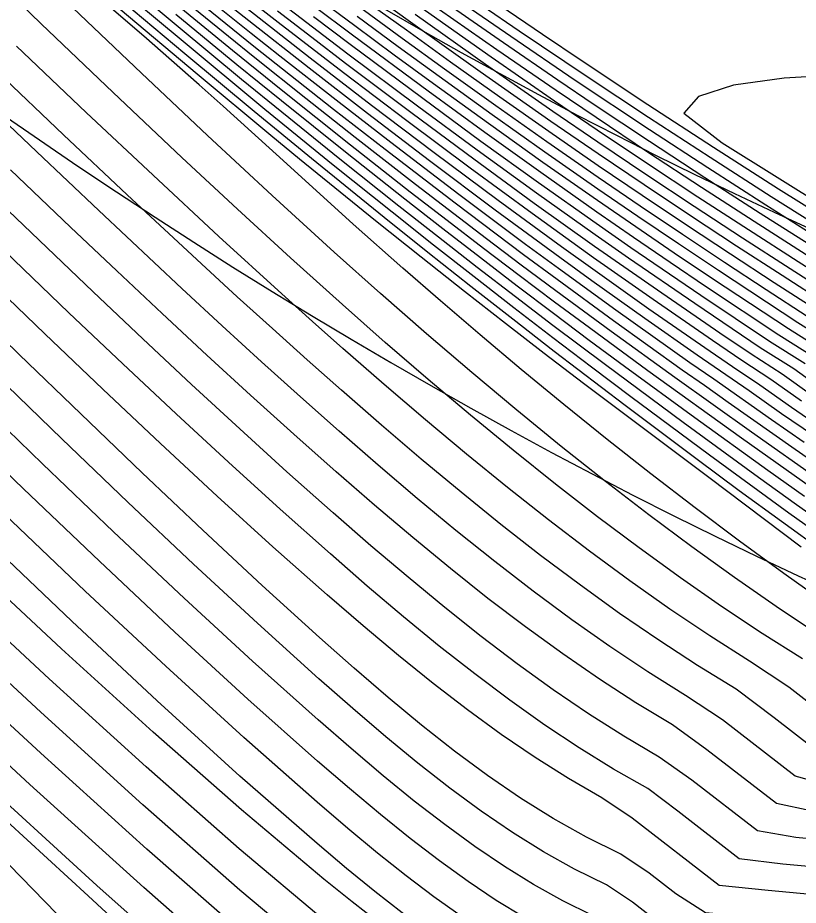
# Model space of a CAD drawing. Extents: x 2356077 to 2359823, y 225951 to 227822.
# Drawn here: x 2357969.97 to 2357988.76, y 226165.92 to 226187.29 of the extents above; entities that cross this region are included whole.
import ezdxf

# ---------------------------------------------------------------- set-up
doc = ezdxf.new("R2010")
doc.units = 0
for name, color, linetype in [('DTM Contours Major', 7, 'Continuous'), ('DTM Contours Minor', 7, 'Continuous'), ('Exist DTM Breakline', 7, 'Continuous'), ('Exist DTM Breakline Underwater', 7, 'Continuous'), ('Exist DTM Drainline', 7, 'Continuous')]:
    doc.layers.add(name, color=color, linetype=linetype)

msp = doc.modelspace()

# ---------------------------------------------------------------- linework, layer by layer
at = {"layer": 'DTM Contours Major'}
for points in [[(2357989.472, 226173.164), (2357988.413, 226173.913), (2357987.346, 226174.691), (2357986.278, 226175.492), (2357985.215, 226176.31), (2357984.165, 226177.138), (2357983.116, 226177.983), (2357982.093, 226178.826), (2357981.102, 226179.657), (2357980.15, 226180.472), (2357979.242, 226181.262), (2357978.046, 226182.325), (2357976.447, 226183.776), (2357974.917, 226185.16), (2357974.338, 226185.676), (2357973, 226186.848), (2357971.497, 226188.149)], [(2357979.916, 226187.912), (2357981.665, 226186.694), (2357982.973, 226185.797), (2357983.851, 226185.204), (2357985.178, 226184.32), (2357986.514, 226183.445), (2357987.843, 226182.588), (2357989.151, 226181.758)], [(2357989.128, 226177.23), (2357988.362, 226177.757), (2357987.581, 226178.309), (2357986.333, 226179.164), (2357985.067, 226180.052), (2357983.793, 226180.959), (2357983.023, 226181.516), (2357981.468, 226182.66), (2357979.886, 226183.847), (2357978.392, 226184.985), (2357976.984, 226186.074), (2357975.532, 226187.217), (2357974.787, 226187.812)], [(2357989.214, 226180.248), (2357988.183, 226180.913), (2357987.133, 226181.599), (2357986.071, 226182.299), (2357985.007, 226183.011), (2357983.948, 226183.729), (2357982.759, 226184.549), (2357981.577, 226185.378), (2357980.389, 226186.224), (2357979.326, 226186.989), (2357978.255, 226187.767)], [(2357988.914, 226175.761), (2357988.03, 226176.39), (2357986.276, 226177.655), (2357984.581, 226178.895), (2357983.732, 226179.524), (2357982.871, 226180.169), (2357981.996, 226180.831), (2357981.109, 226181.509), (2357980.207, 226182.206), (2357979.29, 226182.921), (2357977.857, 226184.053), (2357976.316, 226185.288), (2357975.242, 226186.161), (2357973.771, 226187.373)], [(2357988.931, 226178.959), (2357988.073, 226179.495), (2357986.414, 226180.608), (2357984.734, 226181.754), (2357983.893, 226182.338), (2357982.509, 226183.316), (2357981.123, 226184.316), (2357979.721, 226185.344), (2357977.974, 226186.644), (2357977.089, 226187.312)], [(2357989.42, 226168.83), (2357988.692, 226169.031), (2357986.936, 226170.387), (2357986.051, 226170.971), (2357985.141, 226171.543), (2357984.228, 226172.151), (2357983.313, 226172.794), (2357982.383, 226173.481), (2357981.453, 226174.198), (2357980.521, 226174.944), (2357979.586, 226175.718), (2357978.648, 226176.516), (2357977.704, 226177.338), (2357976.777, 226178.161), (2357975.84, 226179.006), (2357974.889, 226179.875), (2357973.92, 226180.771), (2357971.916, 226182.649), (2357970.425, 226184.06), (2357968.894, 226185.52)], [(2357993.502, 226164.716), (2357993.44, 226164.77), (2357994.08, 226165.079), (2357992.795, 226165.162), (2357986.527, 226165.743), (2357985.812, 226166.201), (2357985.17, 226166.697), (2357984.489, 226167.15), (2357983.666, 226167.558), (2357982.863, 226168.011), (2357982.073, 226168.504), (2357981.277, 226169.049), (2357980.485, 226169.634), (2357979.689, 226170.26), (2357978.885, 226170.925), (2357978.068, 226171.628), (2357977.231, 226172.37), (2357975.852, 226173.624), (2357974.424, 226174.952), (2357972.964, 226176.335), (2357971.485, 226177.753), (2357970.004, 226179.186), (2357966.09, 226183)], [(2357988.867, 226161.353), (2357988.336, 226161.815), (2357988.871, 226162.06), (2357987.409, 226162.236), (2357985.889, 226162.447), (2357984.15, 226162.608), (2357983.613, 226162.845), (2357983.211, 226163.155), (2357982.795, 226163.469), (2357982.226, 226163.753), (2357981.653, 226164.071), (2357981.073, 226164.425), (2357980.472, 226164.823), (2357979.856, 226165.26), (2357979.222, 226165.736), (2357978.567, 226166.252), (2357977.886, 226166.809), (2357977.176, 226167.407), (2357975.318, 226169.034), (2357973.328, 226170.843), (2357971.267, 226172.765), (2357969.197, 226174.731)], [(2357975.519, 226164.135), (2357973.002, 226166.35), (2357970.258, 226168.833), (2357967.383, 226171.485)]]:
    msp.add_lwpolyline(points, dxfattribs=at)
at = {"layer": 'DTM Contours Minor'}
for points in [[(2357989.229, 226172.451), (2357988.235, 226173.113), (2357987.225, 226173.814), (2357986.201, 226174.552), (2357985.166, 226175.323), (2357984.123, 226176.125), (2357983.057, 226176.97), (2357981.984, 226177.844), (2357980.903, 226178.748), (2357979.811, 226179.683), (2357978.707, 226180.65), (2357977.589, 226181.65), (2357976.091, 226183.016), (2357974.538, 226184.46), (2357972.95, 226185.956), (2357968.148, 226190.522)], [(2357988.862, 226171.857), (2357987.898, 226172.468), (2357986.919, 226173.119), (2357985.929, 226173.807), (2357984.933, 226174.527), (2357983.933, 226175.276), (2357982.915, 226176.065), (2357981.895, 226176.88), (2357980.874, 226177.72), (2357979.849, 226178.584), (2357978.819, 226179.473), (2357977.784, 226180.386), (2357976.537, 226181.508), (2357975.257, 226182.681), (2357973.922, 226183.924), (2357972.264, 226185.49), (2357970.534, 226187.145), (2357968.766, 226188.854)], [(2357989.642, 226174.915), (2357988.724, 226175.565), (2357987.807, 226176.223), (2357985.991, 226177.546), (2357984.121, 226178.932), (2357982.855, 226179.885), (2357981.952, 226180.573), (2357981.034, 226181.281), (2357980.099, 226182.008), (2357979.147, 226182.757), (2357977.722, 226183.89), (2357976.327, 226185.016), (2357975.357, 226185.808), (2357973.829, 226187.072), (2357972.238, 226188.402)], [(2357988.842, 226178.056), (2357988.107, 226178.58), (2357987.403, 226179.04), (2357986.696, 226179.519), (2357985.269, 226180.504), (2357983.834, 226181.512), (2357982.353, 226182.577), (2357980.859, 226183.674), (2357979.341, 226184.808), (2357977.808, 226185.969), (2357976.239, 226187.179), (2357974.641, 226188.433)], [(2357989.499, 226174.68), (2357988.539, 226175.365), (2357987.58, 226176.059), (2357986.626, 226176.758), (2357984.733, 226178.165), (2357983.784, 226178.88), (2357982.855, 226179.586), (2357981.914, 226180.31), (2357980.956, 226181.053), (2357979.981, 226181.818), (2357978.984, 226182.608), (2357977.565, 226183.746), (2357975.919, 226185.085), (2357973.899, 226186.758), (2357972.239, 226188.151)], [(2357990.297, 226175.784), (2357988.689, 226176.894), (2357987.077, 226178.026), (2357986.505, 226178.437), (2357985.971, 226178.808), (2357984.312, 226179.995), (2357982.954, 226180.986), (2357982.145, 226181.586), (2357980.499, 226182.825), (2357978.814, 226184.117), (2357977.569, 226185.086), (2357975.653, 226186.6), (2357973.633, 226188.244)], [(2357980.259, 226188.208), (2357982.044, 226186.98), (2357983.679, 226185.876), (2357985.157, 226184.897), (2357986.64, 226183.932), (2357988.112, 226182.991), (2357989.558, 226182.083), (2357990.962, 226181.219), (2357992.633, 226180.216), (2357993.89, 226179.483), (2357995.075, 226178.814), (2357995.934, 226178.345), (2357996.773, 226177.9), (2357997.595, 226177.476), (2357998.402, 226177.074), (2357999.447, 226176.574), (2358000.193, 226176.231), (2358000.688, 226176.01), (2358001.431, 226175.689), (2358002.174, 226175.381), (2358002.916, 226175.084), (2358003.654, 226174.798), (2358004.387, 226174.525)], [(2357980.549, 226188.301), (2357982.608, 226186.893), (2357983.557, 226186.254), (2357985.143, 226185.202), (2357986.725, 226184.172), (2357988.288, 226183.174), (2357989.818, 226182.217), (2357991.301, 226181.309), (2357992.977, 226180.313), (2357994.209, 226179.603), (2357995.151, 226179.077), (2357996.068, 226178.579), (2357996.962, 226178.108), (2357997.836, 226177.663), (2357998.694, 226177.242), (2357999.74, 226176.749), (2358000.75, 226176.297), (2358001.538, 226175.959), (2358002.325, 226175.635), (2358003.109, 226175.325), (2358003.888, 226175.028), (2358004.66, 226174.745)], [(2357989.299, 226176.145), (2357987.64, 226177.312), (2357985.79, 226178.629), (2357984.256, 226179.737), (2357982.923, 226180.718), (2357982.094, 226181.336), (2357981.255, 226181.968), (2357979.544, 226183.278), (2357978.09, 226184.409), (2357976.904, 226185.344), (2357975.677, 226186.325), (2357975.044, 226186.837), (2357973.675, 226187.957)], [(2357989.448, 226180.395), (2357988.374, 226181.085), (2357987.276, 226181.796), (2357986.166, 226182.525), (2357985.053, 226183.266), (2357983.947, 226184.013), (2357982.807, 226184.796), (2357981.106, 226185.987), (2357979.429, 226187.184), (2357978.316, 226187.989)], [(2357980.073, 226188.07), (2357981.84, 226186.846), (2357983.394, 226185.79), (2357985.182, 226184.6), (2357986.585, 226183.684), (2357987.98, 226182.788), (2357989.352, 226181.922), (2357990.686, 226181.095), (2357992.342, 226180.091), (2357993.437, 226179.443), (2357994.145, 226179.034), (2357994.973, 226178.566), (2357995.785, 226178.119), (2357996.58, 226177.692), (2357997.361, 226177.285), (2357998.129, 226176.897), (2357999.172, 226176.389), (2358000.026, 226175.991), (2358000.593, 226175.736), (2358001.301, 226175.428), (2358002.01, 226175.13), (2358002.719, 226174.843), (2358003.425, 226174.566), (2358004.127, 226174.3)], [(2357989.383, 226174.424), (2357988.361, 226175.159), (2357987.341, 226175.903), (2357986.327, 226176.653), (2357984.599, 226177.952), (2357982.889, 226179.258), (2357981.891, 226180.031), (2357980.878, 226180.824), (2357979.845, 226181.641), (2357978.788, 226182.486), (2357977.038, 226183.903), (2357975.663, 226185.033), (2357973.992, 226186.424), (2357972.251, 226187.889)], [(2357989.323, 226178.354), (2357988.654, 226178.836), (2357987.85, 226179.343), (2357986.27, 226180.409), (2357984.674, 226181.504), (2357983.875, 226182.062), (2357982.458, 226183.07), (2357981.035, 226184.102), (2357979.594, 226185.165), (2357977.919, 226186.418), (2357977.069, 226187.063), (2357976.212, 226187.721)], [(2357989.468, 226179.206), (2357988.525, 226179.798), (2357986.701, 226181.005), (2357985.776, 226181.625), (2357984.849, 226182.254), (2357983.925, 226182.89), (2357982.612, 226183.809), (2357981.301, 226184.743), (2357979.98, 226185.701), (2357979.036, 226186.391), (2357978.084, 226187.095), (2357977.126, 226187.81)], [(2357979.778, 226187.742), (2357981.508, 226186.528), (2357982.936, 226185.545), (2357983.894, 226184.895), (2357985.16, 226184.049), (2357986.434, 226183.211), (2357987.703, 226182.39), (2357988.953, 226181.592)], [(2357988.834, 226174.547), (2357986.611, 226176.22), (2357983.592, 226178.489), (2357982.648, 226179.209), (2357981.716, 226179.929), (2357980.728, 226180.7), (2357979.685, 226181.524), (2357978.585, 226182.402), (2357976.754, 226183.888), (2357976.058, 226184.46), (2357974.284, 226185.932), (2357972.431, 226187.49)], [(2357989.105, 226175.954), (2357987.396, 226177.166), (2357985.141, 226178.791), (2357983.733, 226179.823), (2357982.894, 226180.446), (2357982.044, 226181.084), (2357981.183, 226181.739), (2357980.309, 226182.409), (2357979.421, 226183.096), (2357977.978, 226184.227), (2357976.307, 226185.558), (2357975.139, 226186.503), (2357973.721, 226187.668)], [(2357988.908, 226177.062), (2357988.122, 226177.608), (2357986.73, 226178.588), (2357986.152, 226178.986), (2357984.371, 226180.25), (2357982.988, 226181.252), (2357982.197, 226181.835), (2357980.591, 226183.036), (2357978.951, 226184.285), (2357977.632, 226185.304), (2357976.276, 226186.368), (2357975.586, 226186.915), (2357974.869, 226187.491)], [(2357989.348, 226177.397), (2357988.602, 226177.906), (2357987.841, 226178.447), (2357987.179, 226178.889), (2357986.514, 226179.342), (2357985.168, 226180.278), (2357983.813, 226181.236), (2357983.059, 226181.779), (2357981.538, 226182.891), (2357979.995, 226184.041), (2357978.486, 226185.183), (2357977.007, 226186.32), (2357975.486, 226187.511)], [(2357989.201, 226179.081), (2357988.298, 226179.647), (2357986.557, 226180.807), (2357985.676, 226181.401), (2357984.792, 226182.004), (2357983.91, 226182.613), (2357982.561, 226183.562), (2357981.212, 226184.53), (2357979.849, 226185.523), (2357978.029, 226186.869), (2357977.107, 226187.561)], [(2357988.982, 226180.099), (2357987.994, 226180.741), (2357986.989, 226181.401), (2357985.974, 226182.074), (2357984.957, 226182.757), (2357983.944, 226183.447), (2357982.711, 226184.302), (2357981.484, 226185.168), (2357980.248, 226186.052), (2357979.227, 226186.791), (2357978.197, 226187.544)], [(2357979.653, 226187.561), (2357981.366, 226186.354), (2357982.895, 226185.294), (2357983.922, 226184.595), (2357985.131, 226183.784), (2357986.349, 226182.981), (2357987.562, 226182.192), (2357988.758, 226181.424), (2357989.926, 226180.684)], [(2357989.082, 226178.205), (2357988.378, 226178.71), (2357987.627, 226179.192), (2357986.879, 226179.695), (2357985.371, 226180.729), (2357983.855, 226181.787), (2357982.406, 226182.823), (2357980.947, 226183.888), (2357979.468, 226184.986), (2357977.864, 226186.193), (2357977.049, 226186.815), (2357976.226, 226187.45)], [(2357989.73, 226179.333), (2357988.753, 226179.949), (2357986.845, 226181.203), (2357985.876, 226181.85), (2357984.904, 226182.505), (2357983.936, 226183.167), (2357982.662, 226184.055), (2357981.392, 226184.956), (2357980.112, 226185.877), (2357979.13, 226186.592), (2357978.14, 226187.32)], [(2357979.538, 226187.375), (2357981.232, 226186.173), (2357982.852, 226185.045), (2357983.939, 226184.302), (2357985.095, 226183.524), (2357986.259, 226182.752), (2357987.419, 226181.994), (2357988.565, 226181.255), (2357989.686, 226180.541)], [(2357989.518, 226170.414), (2357988.538, 226171.172), (2357987.588, 226171.798), (2357986.635, 226172.408), (2357985.672, 226173.055), (2357984.704, 226173.736), (2357983.734, 226174.447), (2357982.747, 226175.199), (2357981.76, 226175.978), (2357980.773, 226176.781), (2357979.784, 226177.608), (2357978.792, 226178.458), (2357977.796, 226179.329), (2357977.064, 226179.979), (2357976.326, 226180.642), (2357974.813, 226182.024), (2357973.225, 226183.499), (2357971.615, 226185.012), (2357969.935, 226186.608)], [(2357989.118, 226169.713), (2357988.185, 226170.434), (2357987.269, 226171.124), (2357986.34, 226171.695), (2357985.403, 226172.304), (2357984.461, 226172.95), (2357983.518, 226173.627), (2357982.56, 226174.347), (2357981.602, 226175.094), (2357980.644, 226175.867), (2357979.686, 226176.664), (2357978.725, 226177.484), (2357977.761, 226178.323), (2357976.934, 226179.057), (2357976.099, 226179.807), (2357975.253, 226180.576), (2357974.391, 226181.368), (2357972.603, 226183.031), (2357971.071, 226184.472), (2357969.483, 226185.978)], [(2357989.925, 226185.928), (2357988.427, 226185.835), (2357987.204, 226185.667), (2357986.363, 226185.396), (2357986.008, 226184.995), (2357986.929, 226184.28), (2357993.359, 226180.267)], [(2357989.065, 226168.192), (2357988.237, 226168.371), (2357986.564, 226169.664), (2357985.737, 226170.264), (2357984.856, 226170.796), (2357983.974, 226171.367), (2357983.091, 226171.973), (2357982.192, 226172.625), (2357981.291, 226173.311), (2357980.387, 226174.029), (2357979.478, 226174.777), (2357978.561, 226175.554), (2357977.636, 226176.358), (2357976.613, 226177.266), (2357975.576, 226178.204), (2357974.521, 226179.171), (2357973.448, 226180.169), (2357972.354, 226181.195), (2357971.238, 226182.251), (2357969.793, 226183.626)], [(2357989.621, 226167.469), (2357988.709, 226167.554), (2357987.779, 226167.714), (2357986.201, 226168.933), (2357985.413, 226169.492), (2357984.563, 226169.993), (2357983.712, 226170.533), (2357982.861, 226171.111), (2357981.994, 226171.736), (2357981.124, 226172.396), (2357980.249, 226173.091), (2357979.366, 226173.819), (2357978.472, 226174.579), (2357977.567, 226175.368), (2357976.45, 226176.362), (2357975.312, 226177.395), (2357974.155, 226178.463), (2357972.978, 226179.563), (2357971.782, 226180.691), (2357969.172, 226183.18)], [(2357990.338, 226166.732), (2357988.396, 226166.912), (2357987.341, 226167.042), (2357985.862, 226168.184), (2357985.142, 226168.733), (2357984.313, 226169.203), (2357983.486, 226169.713), (2357982.659, 226170.262), (2357981.816, 226170.858), (2357980.971, 226171.493), (2357980.119, 226172.163), (2357979.258, 226172.869), (2357978.384, 226173.609), (2357977.495, 226174.381), (2357976.284, 226175.46), (2357975.043, 226176.588), (2357973.78, 226177.758), (2357972.498, 226178.961), (2357971.201, 226180.19), (2357968.547, 226182.731)], [(2357991.288, 226165.972), (2357988.038, 226166.274), (2357986.862, 226166.401), (2357984.765, 226168.021), (2357984.031, 226168.51), (2357983.228, 226168.974), (2357982.428, 226169.478), (2357981.613, 226170.033), (2357980.795, 226170.628), (2357979.97, 226171.262), (2357979.134, 226171.936), (2357978.284, 226172.648), (2357977.415, 226173.397), (2357976.111, 226174.553), (2357974.77, 226175.772), (2357973.401, 226177.042), (2357972.014, 226178.349), (2357970.618, 226179.679), (2357967.928, 226182.267)], [(2357992.575, 226164.043), (2357992.419, 226164.179), (2357992.832, 226164.487), (2357986.021, 226165.119), (2357985.361, 226165.538), (2357984.772, 226165.993), (2357984.143, 226166.411), (2357983.379, 226166.79), (2357982.627, 226167.212), (2357981.883, 226167.675), (2357981.128, 226168.189), (2357980.371, 226168.744), (2357979.606, 226169.341), (2357978.828, 226169.98), (2357978.033, 226170.658), (2357977.215, 226171.377), (2357975.738, 226172.711), (2357974.199, 226174.136), (2357972.621, 226175.625), (2357971.027, 226177.151), (2357969.439, 226178.686)], [(2357991.648, 226163.371), (2357991.399, 226163.588), (2357991.776, 226163.914), (2357985.536, 226164.493), (2357984.92, 226164.868), (2357984.381, 226165.285), (2357983.809, 226165.673), (2357983.096, 226166.025), (2357982.391, 226166.419), (2357981.688, 226166.854), (2357980.972, 226167.338), (2357980.249, 226167.864), (2357979.515, 226168.432), (2357978.765, 226169.042), (2357977.994, 226169.693), (2357977.198, 226170.386), (2357975.623, 226171.798), (2357973.972, 226173.32), (2357972.275, 226174.916), (2357970.565, 226176.55), (2357968.87, 226178.186)], [(2357990.721, 226162.698), (2357990.378, 226162.997), (2357990.79, 226163.334), (2357985.064, 226163.865), (2357984.483, 226164.195), (2357983.991, 226164.575), (2357983.475, 226164.936), (2357982.811, 226165.265), (2357982.151, 226165.632), (2357981.489, 226166.039), (2357980.811, 226166.494), (2357980.122, 226166.99), (2357979.42, 226167.529), (2357978.699, 226168.109), (2357977.955, 226168.731), (2357977.184, 226169.395), (2357975.512, 226170.882), (2357973.748, 226172.5), (2357971.932, 226174.205), (2357970.103, 226175.948), (2357968.303, 226177.685)], [(2357989.794, 226162.026), (2357989.357, 226162.406), (2357989.819, 226162.714), (2357989.062, 226162.824), (2357984.602, 226163.237), (2357984.047, 226163.52), (2357983.602, 226163.864), (2357983.138, 226164.201), (2357982.522, 226164.507), (2357981.905, 226164.849), (2357981.284, 226165.229), (2357980.644, 226165.656), (2357979.991, 226166.123), (2357979.322, 226166.63), (2357978.632, 226167.179), (2357977.918, 226167.77), (2357977.176, 226168.403), (2357975.409, 226169.961), (2357973.532, 226171.676), (2357971.594, 226173.489), (2357969.646, 226175.343)], [(2357978.68, 226165.492), (2357978.024, 226166.002), (2357977.339, 226166.552), (2357975.359, 226168.216), (2357973.227, 226170.092), (2357971.017, 226172.1), (2357968.802, 226174.159)], [(2357977.366, 226165.55), (2357975.301, 226167.283), (2357973.057, 226169.257), (2357970.72, 226171.378), (2357968.376, 226173.552)], [(2357977.442, 226164.505), (2357975.317, 226166.289), (2357972.979, 226168.344), (2357970.525, 226170.569), (2357968.049, 226172.859)], [(2357975.473, 226165.166), (2357973.078, 226167.271), (2357970.519, 226169.586), (2357967.889, 226172.012)], [(2357974.794, 226163.796), (2357971.869, 226166.401), (2357968.739, 226169.254)], [(2357982.208, 226154.482), (2357982.31, 226154.681), (2357982.389, 226154.884), (2357982.442, 226155.09), (2357982.46, 226155.227), (2357982.465, 226155.365), (2357982.456, 226155.505), (2357982.433, 226155.646), (2357982.394, 226155.788), (2357982.341, 226155.933), (2357982.248, 226156.124), (2357982.127, 226156.322), (2357981.978, 226156.528), (2357981.8, 226156.746), (2357981.592, 226156.976), (2357981.353, 226157.223), (2357980.991, 226157.574), (2357980.337, 226158.179), (2357977.949, 226160.343), (2357976.545, 226161.63), (2357971.661, 226166.15), (2357969.204, 226168.398)]]:
    msp.add_lwpolyline(points, dxfattribs=at)
at = {"layer": 'Exist DTM Breakline'}
for points in [[(2357739.379, 226441.004), (2357819.613, 226359.102), (2357890.87, 226277.588), (2357993.999, 226180.096), (2358102.764, 226183.23), (2358191.473, 226205.9), (2358275.273, 226131.78), (2358421.38, 226152.319), (2358505.025, 226137.402), (2358547.118, 226053.573)], [(2357719.555, 226395.117), (2357791.559, 226318.918), (2357850.785, 226251.619), (2357976.144, 226133.407), (2357988.46, 226117.463)]]:
    msp.add_spline(points, degree=3, dxfattribs=at)
at = {"layer": 'Exist DTM Breakline Underwater'}
for points in [[(2357739.428, 226434.309), (2357811.723, 226357.465), (2357885.724, 226276.345), (2357991.789, 226172.502), (2358103.028, 226173.66), (2358191.056, 226197.408), (2358272.648, 226122.63), (2358421.22, 226141.688), (2358498.765, 226117.394), (2358527.12, 226046.782)], [(2357722.365, 226399.093), (2357796.501, 226325.142), (2357855.427, 226255.408), (2357974.836, 226142.381), (2357994.862, 226118.943)]]:
    msp.add_spline(points, degree=3, dxfattribs=at)
at = {"layer": 'Exist DTM Drainline'}
msp.add_line((2357874.586, 226264.309), (2357980.851, 226155.539), dxfattribs=at)

doc.saveas('drawing.dxf')
